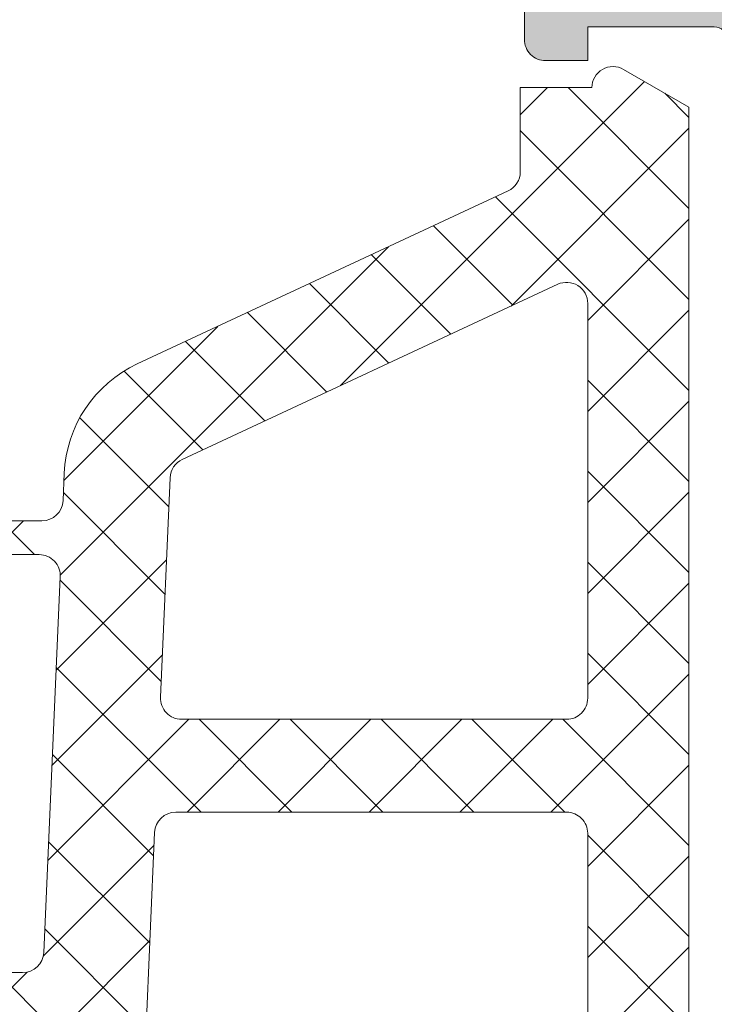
# Model space of a CAD drawing. Header units: millimetres. Extents: x 213386 to 506888, y 183055 to 450952.
# Tile 810 of 1056: x 398124 to 398141, y 319036 to 319060. Entities that reach past the tile are written whole.
import ezdxf

# ---------------------------------------------------------------- set-up
doc = ezdxf.new("R2010")
doc.units = ezdxf.units.MM
doc.layers.add('FASÁDA DETAILNÍ', color=255, linetype='Continuous', lineweight=0)
doc.layers.add('NOVA', color=255, linetype='Continuous', lineweight=0)
pattern_1 = [(135, (0, 0), (-1.077630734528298, -1.077630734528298), []), (225, (0, 0), (1.077630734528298, -1.077630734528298), [])]

# ---------------------------------------------------------------- blocks, each defined once
blk = doc.blocks.new('A$C69D17D4D')
at = {"layer": 'FASÁDA DETAILNÍ'}
h = blk.add_hatch(color=256, dxfattribs=at)
edge = h.paths.add_edge_path()
edge.add_arc((198.810403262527, 1311.061932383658), 0.120000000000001, 360.0000000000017, 450.00000000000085, ccw=False)
edge.add_line((198.9304032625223, 1311.061932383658), (198.9304032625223, 1308.301934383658))
edge.add_arc((199.2304032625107, 1308.301934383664), 0.3000000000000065, 540, 629.9999999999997)
edge.add_line((199.2304032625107, 1308.001934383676), (200.2103775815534, 1308.001934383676))
edge.add_arc((200.2103775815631, 1308.301934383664), 0.3000000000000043, 269.9999999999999, 360)
edge.add_line((200.5103775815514, 1308.301934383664), (200.5103775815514, 1310.181945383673))
edge.add_arc((200.5892446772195, 1310.449488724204), 0.2789255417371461, 178.8371299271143, 253.5754054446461, ccw=False)
edge.add_line((200.3103765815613, 1310.455149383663), (200.3103765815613, 1310.908743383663))
edge.add_arc((200.5892140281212, 1310.914411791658), 0.2788950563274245, 106.41987641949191, 181.1645893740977, ccw=False)
edge.add_line((200.5103775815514, 1311.181932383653), (201.3105522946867, 1311.181932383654))
edge.add_arc((201.3105522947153, 1312.181932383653), 0.9999999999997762, 269.9999999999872, 359.9999999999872)
edge.add_line((202.3105522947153, 1312.181932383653), (202.3105522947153, 1315.681939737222))
edge.add_arc((201.3105324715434, 1315.681919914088), 1.000019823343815, 360.001135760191, 449.9988642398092)
edge.add_line((201.3105522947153, 1316.681939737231), (200.8105522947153, 1316.681939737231))
edge.add_line((200.8105522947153, 1316.681939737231), (200.8105522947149, 1314.181939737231))
edge.add_arc((199.8105069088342, 1314.181985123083), 1.000045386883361, 270.0026002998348, 359.9973997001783, ccw=False)
edge.add_line((199.8105522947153, 1313.181939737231), (198.5105339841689, 1313.181939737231))
edge.add_arc((198.5105864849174, 1314.181992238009), 1.000052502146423, 180.0030079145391, 269.9969920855, ccw=False)
edge.add_line((197.5105339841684, 1314.181939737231), (197.5105339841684, 1321.181939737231))
edge.add_arc((198.0356557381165, 1321.681939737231), 0.7250881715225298, 136.4038161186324, 223.5961838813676, ccw=False)
edge.add_line((197.5105339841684, 1322.181939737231), (197.5105339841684, 1328.216027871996))
edge.add_arc((198.5105864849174, 1328.215975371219), 1.000052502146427, 450.0030079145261, 539.9969920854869, ccw=False)
edge.add_line((198.5105339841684, 1329.216027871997), (199.8105522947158, 1329.216027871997))
edge.add_arc((199.8105069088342, 1328.215982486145), 1.000045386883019, 360.00260029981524, 449.9973997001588, ccw=False)
edge.add_line((200.8105522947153, 1328.216027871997), (200.8105522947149, 1326.681939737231))
edge.add_line((200.8105522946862, 1326.681939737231), (201.4105583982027, 1326.681939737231))
edge.add_line((201.4105583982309, 1326.681939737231), (202.510533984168, 1327.781945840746))
edge.add_line((202.5105339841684, 1327.781945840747), (202.5105339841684, 1331.181939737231))
edge.add_line((202.5105339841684, 1331.181939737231), (175.5106331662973, 1331.181939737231))
edge.add_line((175.5106331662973, 1331.181939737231), (175.5106331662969, 1327.781945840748))
edge.add_line((175.5106331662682, 1327.781945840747), (176.6106087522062, 1326.68193973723))
edge.add_line((176.6106087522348, 1326.681939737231), (177.21061485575, 1326.681939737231))
edge.add_line((177.2106148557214, 1326.681939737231), (177.2106148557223, 1328.216027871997))
edge.add_arc((178.2106602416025, 1328.215982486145), 1.000045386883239, 450.0026002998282, 539.9973997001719, ccw=False)
edge.add_line((178.2106148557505, 1329.216027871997), (179.5106331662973, 1329.216027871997))
edge.add_arc((179.5105806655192, 1328.215975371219), 1.000052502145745, 360.00300791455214, 449.99699208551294, ccw=False)
edge.add_line((180.5106331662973, 1328.216027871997), (180.5106331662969, 1322.18193973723))
edge.add_arc((179.9855114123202, 1321.681939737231), 0.7250881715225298, 316.40381611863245, 403.59618388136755, ccw=False)
edge.add_line((180.5106331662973, 1321.181939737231), (180.5106331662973, 1314.181939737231))
edge.add_arc((179.5105806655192, 1314.181992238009), 1.000052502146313, 270.00300791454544, 359.99699208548, ccw=False)
edge.add_line((179.5106331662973, 1313.181939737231), (178.21061485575, 1313.181939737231))
edge.add_arc((178.2106602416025, 1314.181985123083), 1.000045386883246, 180.0026002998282, 269.9973997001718, ccw=False)
edge.add_line((177.2106148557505, 1314.181939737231), (177.2106148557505, 1316.681939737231))
edge.add_line((177.2106148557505, 1316.681939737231), (176.7106148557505, 1316.681939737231))
edge.add_arc((176.7106346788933, 1315.681919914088), 1.000019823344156, 450.0011357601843, 539.9988642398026)
edge.add_line((175.7106148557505, 1315.681939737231), (175.7106148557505, 1311.181939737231))
edge.add_arc((176.2106045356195, 1311.181929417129), 0.4999896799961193, 539.9988173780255, 630.0011826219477)
edge.add_line((176.2106148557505, 1310.681939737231), (177.2106148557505, 1310.681939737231))
edge.add_line((177.2106148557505, 1310.681939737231), (177.2106148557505, 1311.481942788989))
edge.add_line((177.2106148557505, 1311.481942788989), (180.2106301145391, 1311.481942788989))
edge.add_arc((180.2106328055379, 1311.181935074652), 0.3000077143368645, 359.99948607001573, 450.0005139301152, ccw=False)
edge.add_arc((180.4318040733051, 1310.914411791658), 0.2788950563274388, 358.83541062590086, 433.58012358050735, ccw=False)
edge.add_line((180.7106415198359, 1310.908743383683), (180.7106415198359, 1310.455149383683))
edge.add_arc((180.4317734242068, 1310.449488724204), 0.2789255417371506, 286.4245945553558, 361.1628700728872, ccw=False)
edge.add_line((180.5106405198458, 1310.181945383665), (180.5106405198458, 1308.301934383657))
edge.add_arc((180.8106405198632, 1308.301934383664), 0.3000000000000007, 539.9999999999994, 629.9999999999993)
edge.add_line((180.8106405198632, 1308.001934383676), (181.790614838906, 1308.001934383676))
edge.add_arc((181.7906148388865, 1308.301934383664), 0.3000000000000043, 270, 360)
edge.add_line((182.090614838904, 1308.301934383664), (182.090614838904, 1311.061932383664))
edge.add_arc((182.2106148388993, 1311.061932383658), 0.1200000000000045, 450, 539.9999999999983, ccw=False)
edge.add_line((182.2106148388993, 1311.181932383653), (186.5106405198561, 1311.181932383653))
edge.add_arc((186.5106405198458, 1310.681932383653), 0.4999999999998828, 360.000000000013, 450.0000000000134, ccw=False)
edge.add_line((187.0106405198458, 1310.681932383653), (187.0106405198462, 1309.981932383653))
edge.add_line((187.0106405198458, 1309.981932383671), (185.6291450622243, 1307.589112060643))
edge.add_arc((185.748760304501, 1307.520052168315), 0.1381197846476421, 509.9999999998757, 637.702437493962)
edge.add_arc((185.3011419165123, 1312.361403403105), 4.999999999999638, 275.3492280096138, 341.2905992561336)
edge.add_arc((190.5105090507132, 1310.597177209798), 0.5000000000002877, 378.7094007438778, 521.2905992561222, ccw=False)
edge.add_arc((195.719876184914, 1312.361403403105), 4.999999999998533, 198.7094007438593, 264.6507719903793)
edge.add_arc((195.2722577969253, 1307.520052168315), 0.1381197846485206, 262.2975625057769, 389.9999999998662)
edge.add_line((195.3918730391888, 1307.589112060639), (194.0103775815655, 1309.981932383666))
edge.add_line((194.0103775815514, 1309.981932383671), (194.0103775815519, 1310.681932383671))
edge.add_arc((194.5103775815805, 1310.681932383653), 0.5000000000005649, 449.9999999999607, 539.9999999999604, ccw=False)
edge.add_line((194.5103775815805, 1311.181932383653), (198.8104032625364, 1311.181932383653))
edge = h.paths.add_edge_path(flags=16)
edge.add_arc((183.5106255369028, 1329.081933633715), 0.5, 450, 540, ccw=False)
edge.add_line((183.5106255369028, 1329.581933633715), (195.5105339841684, 1329.581933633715))
edge.add_arc((195.5105339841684, 1329.081933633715), 0.5, 360, 450, ccw=False)
edge.add_line((196.0105339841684, 1329.081933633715), (196.0105339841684, 1313.381951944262))
edge.add_arc((195.5105339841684, 1313.381951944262), 0.5, 270, 360, ccw=False)
edge.add_line((195.5105339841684, 1312.881951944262), (183.5106255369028, 1312.881951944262))
edge.add_arc((183.5106255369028, 1313.381951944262), 0.5, 180, 270, ccw=False)
edge.add_line((183.0106255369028, 1313.381951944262), (183.0106255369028, 1314.881951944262))
edge.add_line((183.0106255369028, 1314.881951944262), (182.5106255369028, 1314.881951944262))
edge.add_arc((182.5106255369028, 1315.381951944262), 0.5000000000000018, 180.0000000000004, 270, ccw=False)
edge.add_line((182.0106255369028, 1315.381951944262), (182.0106255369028, 1327.081933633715))
edge.add_arc((182.5106255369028, 1327.081933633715), 0.5, 450, 539.9999999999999, ccw=False)
edge.add_line((182.5106255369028, 1327.581933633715), (183.0106255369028, 1327.581933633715))
edge.add_line((183.0106255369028, 1327.581933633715), (183.0106255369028, 1329.081933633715))
h = blk.add_hatch(dxfattribs=at)
h.set_pattern_fill('LINIE', color=256, scale=1.2, angle=90, style=0)
h.set_pattern_definition([(90, (199.7934961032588, 1268.05732668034), (-1.2, 7.347638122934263e-17), [])])
edge = h.paths.add_edge_path()
edge.add_arc((181.8197236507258, 1271.592023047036), 0.3000000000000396, 359.9979247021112, 449.9979247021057)
edge.add_line((181.819734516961, 1271.89202304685), (181.0094031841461, 1271.892051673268))
edge.add_arc((181.0094186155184, 1272.392048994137), 0.4999973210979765, 179.9976177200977, 269.99823168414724, ccw=False)
edge.add_line((180.5094212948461, 1272.392069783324), (180.5081007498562, 1273.233142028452))
edge.add_arc((180.3081007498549, 1273.233142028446), 0.2000000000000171, 359.9999999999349, 449.9999999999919)
edge.add_line((180.3081007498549, 1273.433142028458), (176.2081007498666, 1273.433142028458))
edge.add_arc((176.2081007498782, 1273.933142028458), 0.5, 180, 270, ccw=False)
edge.add_line((175.7081007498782, 1273.933142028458), (175.7081007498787, 1274.763891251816))
edge.add_arc((176.7081007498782, 1274.763891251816), 0.99999999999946, 105.00000000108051, 180, ccw=False)
edge.add_line((176.4492817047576, 1275.7298170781), (177.2081007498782, 1275.933142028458))
edge.add_line((177.2081007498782, 1275.933142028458), (177.2081007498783, 1274.933142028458))
edge.add_line((177.2081007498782, 1274.933142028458), (179.5081007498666, 1274.933142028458))
edge.add_arc((179.5063915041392, 1275.937268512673), 1.004127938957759, 270.0975300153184, 359.7659122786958)
edge.add_line((180.5105110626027, 1275.933166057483), (180.5105110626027, 1278.933044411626))
edge.add_arc((179.5063917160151, 1278.929016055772), 1.004127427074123, 0.2298596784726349, 89.90248202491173)
edge.add_line((179.5081007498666, 1279.933142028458), (177.2081007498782, 1279.933142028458))
edge.add_line((177.2081007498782, 1279.933142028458), (177.2081007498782, 1278.933142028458))
edge.add_line((177.2081007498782, 1278.933142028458), (176.4492817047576, 1279.136466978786))
edge.add_arc((176.7081007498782, 1280.102392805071), 0.999999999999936, 179.999999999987, 254.9999999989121, ccw=False)
edge.add_line((175.7081007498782, 1280.102392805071), (175.7081007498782, 1280.933142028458))
edge.add_arc((176.2081007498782, 1280.933142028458), 0.4999999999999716, 90.00000000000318, 180, ccw=False)
edge.add_line((176.2081007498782, 1281.433142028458), (180.3081007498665, 1281.433142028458))
edge.add_arc((180.3063721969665, 1281.637315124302), 0.2041804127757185, 270.4850610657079, 358.8441310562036)
edge.add_line((180.5105110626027, 1281.633196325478), (180.5105339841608, 1307.47456313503))
edge.add_arc((181.0105313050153, 1307.474547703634), 0.4999973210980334, 89.99761772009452, 179.9982316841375, ccw=False)
edge.add_line((181.0105520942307, 1307.974545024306), (181.8208834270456, 1307.974516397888))
edge.add_arc((181.8208942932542, 1308.27451639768), 0.300000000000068, 269.997924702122, 359.9979247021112)
edge.add_line((182.120894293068, 1308.274505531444), (182.1206492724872, 1310.67450392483))
edge.add_arc((182.620645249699, 1310.674488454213), 0.4999959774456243, 89.99762222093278, 179.9982271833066, ccw=False)
edge.add_line((182.620665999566, 1311.17448443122), (186.0972074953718, 1311.174357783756))
edge.add_arc((185.9548609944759, 1310.184544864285), 0.9999960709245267, -32.72909139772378, 81.81631665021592, ccw=False)
edge.add_line((186.7960940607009, 1309.643879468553), (185.4775416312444, 1307.360270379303))
edge.add_arc((185.9105452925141, 1307.110254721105), 0.499999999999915, 149.9979281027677, 179.9978647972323)
edge.add_line((185.4105452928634, 1307.11027335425), (185.4094589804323, 1272.756004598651))
edge.add_arc((185.9094589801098, 1272.755987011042), 0.5000000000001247, 179.9979846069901, 209.9979213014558)
edge.add_line((185.4764372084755, 1272.506002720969), (186.7948242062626, 1270.222298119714))
edge.add_arc((185.9535519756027, 1269.681693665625), 0.9999960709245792, -81.8204672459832, 32.72494080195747, ccw=False)
edge.add_line((186.0958267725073, 1268.691870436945), (182.6192852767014, 1268.69199708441))
edge.add_arc((182.6193007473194, 1269.191993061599), 0.4999959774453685, 179.9976222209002, 269.99822718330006, ccw=False)
edge.add_line((182.1193047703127, 1269.192013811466), (182.1197236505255, 1271.592012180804))
edge = h.paths.add_edge_path(flags=16)
edge.add_line((182.309999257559, 1295.783135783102), (183.6099933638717, 1295.783135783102))
edge.add_arc((183.6099970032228, 1296.283132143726), 0.4999963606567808, 269.9995829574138, 360.0004170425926)
edge.add_line((184.1099933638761, 1296.283135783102), (184.1099933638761, 1305.133129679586))
edge.add_arc((183.6099970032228, 1305.133133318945), 0.4999963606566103, 359.9995829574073, 450.0004170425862)
edge.add_line((183.6099933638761, 1305.633129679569), (182.3099992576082, 1305.633129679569))
edge.add_arc((182.3099826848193, 1305.133129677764), 0.5000000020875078, 89.99810089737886, 179.9999997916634)
edge.add_line((181.8099826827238, 1305.133129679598), (181.8099826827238, 1296.283135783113))
edge.add_arc((182.3099826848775, 1296.283135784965), 0.5000000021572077, 180.0000002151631, 270.0018990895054)
edge = h.paths.add_edge_path(flags=16)
edge.add_arc((182.3099826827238, 1285.583129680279), 0.5, 179.9999999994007, 270)
edge.add_line((182.3099826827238, 1285.083129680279), (183.6099933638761, 1285.083129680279))
edge.add_arc((183.6099933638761, 1285.583129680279), 0.5, 270, 360.0000000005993)
edge.add_line((184.1099933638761, 1285.583129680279), (184.1099933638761, 1294.283135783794))
edge.add_arc((183.6099933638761, 1294.2831357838), 0.5, 5.9926739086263e-10, 89.99999999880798)
edge.add_line((183.6099933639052, 1294.7831357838), (182.3099826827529, 1294.7831357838))
edge.add_arc((182.3099826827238, 1294.2831357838), 0.5, 89.99999999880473, 179.9999999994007)
edge.add_line((181.8099826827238, 1294.2831357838), (181.8099826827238, 1285.583129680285))
edge = h.paths.add_edge_path(flags=16)
edge.add_arc((183.6099970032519, 1283.583133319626), 0.4999963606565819, 359.9995829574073, 450.0004170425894)
edge.add_line((183.6099933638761, 1284.083129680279), (182.3099992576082, 1284.083129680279))
edge.add_arc((182.3099826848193, 1283.583129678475), 0.5000000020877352, 89.9981008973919, 179.9999997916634)
edge.add_line((181.8099826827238, 1283.583129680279), (181.8099826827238, 1274.733120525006))
edge.add_arc((182.3099674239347, 1274.733120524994), 0.4999847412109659, 179.9999999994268, 269.9999999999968)
edge.add_line((182.3099674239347, 1274.233135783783), (183.6099781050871, 1274.233135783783))
edge.add_arc((183.6099781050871, 1274.733151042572), 0.5000152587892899, 270, 360.0000000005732)
edge.add_line((184.1099933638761, 1274.733151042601), (184.1099933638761, 1283.583129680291))
h = blk.add_hatch(dxfattribs=at)
h.set_pattern_fill('ANSI37', color=256, scale=0.48, angle=90, style=0)
h.set_pattern_definition(pattern_1)
edge = h.paths.add_edge_path(flags=16)
edge.add_line((176.1748279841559, 1277.780662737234), (177.5676819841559, 1277.880406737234))
edge.add_arc((177.6105394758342, 1277.281939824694), 0.5999995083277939, -8.352144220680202e-06, 94.09608051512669, ccw=False)
edge.add_arc((177.6105394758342, 1277.28193964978), 0.5999995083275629, -94.09608051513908, 8.352144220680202e-06, ccw=False)
edge.add_line((177.567681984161, 1276.683472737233), (176.174827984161, 1276.783216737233))
edge.add_arc((176.2105424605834, 1277.281939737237), 0.5000001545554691, 94.09606440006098, 265.9039355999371, ccw=False)
edge = h.paths.add_edge_path(flags=16)
edge.add_arc((173.010534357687, 1275.681943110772), 0.49999962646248, -4.28042947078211e-05, 90.00004280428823, ccw=False)
edge.add_line((173.5105339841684, 1275.681942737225), (173.5105339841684, 1272.088257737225))
edge.add_arc((173.0105336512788, 1272.088257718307), 0.5000003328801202, -113.2180266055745, 2.167105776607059e-06, ccw=False)
edge.add_line((172.8134179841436, 1271.62875173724), (166.4823159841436, 1274.34462973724))
edge.add_arc((166.6794319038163, 1274.804135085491), 0.4999998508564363, 177.4998893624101, 246.7819182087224, ccw=False)
edge.add_line((166.1799079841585, 1274.825945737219), (166.2182339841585, 1275.703752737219))
edge.add_arc((166.7177575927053, 1275.68194324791), 0.4999994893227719, 89.99995514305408, 177.5000208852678, ccw=False)
edge.add_line((166.7177579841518, 1276.181942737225), (173.0105339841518, 1276.181942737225))
edge = h.paths.add_edge_path(flags=16)
edge.add_line((167.6023719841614, 1301.235861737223), (176.4992249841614, 1305.384531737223))
edge.add_arc((176.7105341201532, 1304.931377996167), 0.4999998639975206, -2.96720033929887e-05, 115.00000791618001, ccw=False)
edge.add_line((177.210533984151, 1304.93137773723), (177.210533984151, 1295.58194273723))
edge.add_arc((176.7105343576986, 1295.5819423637), 0.4999996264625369, -90.00004280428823, 4.28042947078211e-05, ccw=False)
edge.add_line((176.710533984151, 1295.081942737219), (167.586610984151, 1295.081942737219))
edge.add_arc((167.5866111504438, 1295.581942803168), 0.5000000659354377, 177.4999727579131, 269.99998094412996, ccw=False)
edge.add_line((167.0870869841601, 1295.603752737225), (167.3141569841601, 1300.804516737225))
edge.add_arc((167.8136823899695, 1300.782707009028), 0.500001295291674, 115.00009198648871, 177.5000025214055, ccw=False)
edge = h.paths.add_edge_path(flags=16)
edge.add_arc((176.7105343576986, 1292.381943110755), 0.49999962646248, -4.28042947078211e-05, 90.00004280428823, ccw=False)
edge.add_line((177.210533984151, 1292.381942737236), (177.210533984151, 1285.181942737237))
edge.add_arc((176.7105343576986, 1285.181942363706), 0.4999996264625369, -90.00004280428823, 4.28042947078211e-05, ccw=False)
edge.add_line((176.710533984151, 1284.681942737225), (175.510533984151, 1284.681942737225))
edge.add_arc((175.5105324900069, 1282.681944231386), 1.999998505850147, 89.99995719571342, 180.0000428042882)
edge.add_line((173.5105339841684, 1282.681942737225), (173.5105339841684, 1278.881942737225))
edge.add_arc((173.010534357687, 1278.881942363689), 0.4999996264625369, -90.00004280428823, 4.28042947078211e-05, ccw=False)
edge.add_line((173.0105339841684, 1278.381942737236), (166.8574729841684, 1278.381942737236))
edge.add_arc((166.8574731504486, 1278.881942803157), 0.500000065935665, 177.4999727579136, 269.99998094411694, ccw=False)
edge.add_line((166.357948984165, 1278.903752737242), (166.598083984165, 1284.403752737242))
edge.add_arc((167.0976075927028, 1284.381943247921), 0.4999994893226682, 89.99995514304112, 177.5000208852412, ccw=False)
edge.add_line((167.0976079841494, 1284.881942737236), (172.4105339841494, 1284.881942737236))
edge.add_arc((172.4105339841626, 1285.981942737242), 1.099999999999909, 270, 450)
edge.add_line((172.4105339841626, 1287.081942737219), (167.2373229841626, 1287.081942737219))
edge.add_arc((167.2373231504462, 1287.581942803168), 0.5000000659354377, 177.4999727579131, 269.99998094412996, ccw=False)
edge.add_line((166.7377989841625, 1287.603752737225), (166.9473719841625, 1292.403752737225))
edge.add_arc((167.4468955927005, 1292.381943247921), 0.4999994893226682, 89.99995514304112, 177.5000208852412, ccw=False)
edge.add_line((167.446895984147, 1292.881942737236), (176.710533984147, 1292.881942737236))
edge = h.paths.add_edge_path()
edge.add_line((175.324076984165, 1307.594995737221), (166.536210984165, 1303.497146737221))
edge.add_ellipse((167.8040684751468, 1300.778221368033), major_axis=(-3.000002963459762, 0), ratio=1, start_angle=295.0000306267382, end_angle=357.4999411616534)
edge.add_line((164.8069209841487, 1300.909082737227), (164.7785869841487, 1300.260132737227))
edge.add_ellipse((164.2790633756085, 1300.281942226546), major_axis=(-0.4999994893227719, 0), ratio=1, start_angle=89.99995514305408, end_angle=177.5000208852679, ccw=False)
edge.add_line((164.279062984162, 1299.781942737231), (163.310533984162, 1299.781942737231))
edge.add_ellipse((163.3105339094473, 1299.681942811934), major_axis=(-0.09999992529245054, 0), ratio=1, start_angle=-90.0000428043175, end_angle=4.280426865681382e-05)
edge.add_line((163.210533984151, 1299.681942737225), (163.210533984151, 1299.081942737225))
edge.add_ellipse((163.3105339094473, 1299.081942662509), major_axis=(-0.09999992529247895, 0), ratio=1, start_angle=-4.280426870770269e-05, end_angle=90.0000428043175)
edge.add_line((163.3105339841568, 1298.981942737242), (164.2135719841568, 1298.981942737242))
edge.add_ellipse((164.213571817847, 1298.481942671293), major_axis=(-0.5000000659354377, 0), ratio=1, start_angle=177.4999727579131, end_angle=269.99998094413, ccw=False)
edge.add_line((164.7130959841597, 1298.460132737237), (164.3192579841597, 1289.559838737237))
edge.add_ellipse((163.8197467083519, 1289.58194284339), major_axis=(-0.5000001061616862, 0), ratio=1, start_angle=89.99991701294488, end_angle=177.4662307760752, ccw=False)
edge.add_line((163.8197459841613, 1289.081942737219), (163.2105339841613, 1289.081942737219))
edge.add_ellipse((163.2105339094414, 1288.981942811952), major_axis=(-0.09999992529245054, 0), ratio=1, start_angle=-90.0000428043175, end_angle=4.280426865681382e-05)
edge.add_line((163.1105339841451, 1288.981942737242), (163.1105339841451, 1288.381942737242))
edge.add_ellipse((163.2105339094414, 1288.381942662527), major_axis=(-0.09999992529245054, 0), ratio=1, start_angle=-4.280426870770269e-05, end_angle=90.0000428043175)
edge.add_line((163.210533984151, 1288.281942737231), (163.740095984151, 1288.281942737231))
edge.add_ellipse((163.7400962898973, 1287.781942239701), major_axis=(-0.500000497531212, 0), ratio=1, start_angle=177.46630200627, end_angle=270.00003503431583, ccw=False)
edge.add_line((164.2396079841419, 1287.759838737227), (163.7289519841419, 1276.219613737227))
edge.add_ellipse((163.2294273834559, 1276.241423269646), major_axis=(-0.5000004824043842, 0), ratio=1, start_angle=86.78294269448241, end_angle=177.5000209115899, ccw=False)
edge.add_line((163.2013679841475, 1275.742210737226), (158.0676249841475, 1276.030773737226))
edge.add_ellipse((158.1831804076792, 1276.44119173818), major_axis=(-0.4263754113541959, 0), ratio=1, start_angle=-69.24102762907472, end_angle=74.27514552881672, ccw=False)
edge.add_line((158.0320569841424, 1276.839886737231), (158.2646599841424, 1276.838646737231))
edge.add_line((158.2646599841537, 1276.838646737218), (160.1472389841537, 1276.540508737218))
edge.add_line((160.147238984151, 1276.540508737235), (162.996523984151, 1276.940934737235))
edge.add_ellipse((162.9547733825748, 1277.238015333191), major_axis=(-0.2999999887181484, 0), ratio=1, start_angle=97.99974404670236, end_angle=214.5977463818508)
edge.add_ellipse((160.7322022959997, 1275.704901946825), major_axis=(-3.000047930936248, 0), ratio=1, start_angle=214.5976412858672, end_angle=288.0084245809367)
edge.add_line((159.8047169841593, 1278.557980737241), (157.5498259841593, 1277.924404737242))
edge.add_ellipse((157.7107555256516, 1277.149192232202), major_axis=(-0.7917403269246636, 0), ratio=1, start_angle=281.7276897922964, end_angle=353.2016537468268)
edge.add_line((156.9245819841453, 1277.242914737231), (156.9233609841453, 1276.184704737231))
edge.add_ellipse((158.1024472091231, 1276.313828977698), major_axis=(-1.186135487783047, 0), ratio=1, start_angle=6.249678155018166, end_angle=71.34442355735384)
edge.add_line((157.723027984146, 1275.190014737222), (160.964367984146, 1274.095681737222))
edge.add_line((160.9643679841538, 1274.095681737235), (169.0141629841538, 1271.205903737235))
edge.add_line((169.0141629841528, 1271.205903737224), (178.9120399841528, 1266.873094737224))
edge.add_ellipse((179.1103100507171, 1267.332103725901), major_axis=(-0.5000002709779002, 0), ratio=1, start_angle=66.63795051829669, end_angle=179.9334236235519)
edge.add_line((179.6103099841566, 1267.331522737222), (179.6109449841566, 1267.878223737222))
edge.add_ellipse((179.1109448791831, 1267.878804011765), major_axis=(-0.5000004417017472, 0), ratio=1, start_angle=179.9335054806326, end_angle=246.0791754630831)
edge.add_line((179.3136819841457, 1268.335857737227), (176.1096789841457, 1269.737613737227))
edge.add_ellipse((176.5105333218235, 1270.653754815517), major_axis=(-0.9999993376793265, 0), ratio=1, start_angle=-5.281035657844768e-05, end_angle=66.36838527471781, ccw=False)
edge.add_line((175.5105339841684, 1270.653755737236), (175.5105339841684, 1275.881697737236))
edge.add_line((175.5105339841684, 1275.881697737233), (177.3100129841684, 1275.881706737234))
edge.add_line((177.3100129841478, 1275.881706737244), (177.4479549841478, 1275.366905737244))
edge.add_ellipse((177.7251090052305, 1275.48167099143), major_axis=(-0.2999756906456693, 0), ratio=1, start_angle=22.49370026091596, end_angle=112.503566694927)
edge.add_line((177.8399219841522, 1275.204536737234), (179.1100489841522, 1276.053703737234))
edge.add_ellipse((178.6103282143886, 1276.919567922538), major_axis=(-0.9997207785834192, 0), ratio=1, start_angle=119.990760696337, end_angle=180.0076118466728)
edge.add_line((179.6100489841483, 1276.919700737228), (179.6100179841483, 1277.644061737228))
edge.add_ellipse((178.6102801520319, 1277.643853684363), major_axis=(-0.9997378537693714, 0), ratio=1, start_angle=180.0119236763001, end_angle=240.008675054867)
edge.add_line((179.1100179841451, 1278.509727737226), (177.8399219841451, 1279.358894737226))
edge.add_ellipse((177.7251100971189, 1279.081747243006), major_axis=(-0.2999875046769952, 0), ratio=1, start_angle=247.4975938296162, end_angle=337.5013961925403)
edge.add_line((177.447954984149, 1279.196540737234), (177.309982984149, 1278.681724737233))
edge.add_line((177.3099829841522, 1278.681724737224), (175.5105339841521, 1278.681716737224))
edge.add_line((175.5105339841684, 1278.681716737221), (175.5105339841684, 1281.881943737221))
edge.add_ellipse((175.8105337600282, 1281.881943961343), major_axis=(-0.2999997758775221, 0), ratio=1, start_angle=-90.00004280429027, end_angle=4.280426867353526e-05, ccw=False)
edge.add_line((175.8105339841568, 1282.181943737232), (179.1105299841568, 1282.181943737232))
edge.add_ellipse((179.1105303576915, 1282.681943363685), major_axis=(-0.49999962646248, 0), ratio=1, start_angle=89.99995719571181, end_angle=180.0000428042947)
edge.add_line((179.6105299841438, 1282.681943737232), (179.6105299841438, 1309.579565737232))
edge.add_line((179.6105299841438, 1309.579565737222), (178.0601379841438, 1310.474683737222))
edge.add_ellipse((177.8101378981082, 1310.041671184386), major_axis=(-0.4999999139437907, 0), ratio=1, start_angle=239.9999829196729, end_angle=359.9999366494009)
edge.add_line((177.3101379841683, 1310.041671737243), (175.6127669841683, 1310.041671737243))
edge.add_line((175.6127669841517, 1310.041671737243), (175.6127669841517, 1308.048149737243))
edge.add_ellipse((175.1127667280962, 1308.048149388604), major_axis=(-0.500000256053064, 0), ratio=1, start_angle=115.00012858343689, end_angle=180.0000399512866, ccw=False)
h = blk.add_hatch(dxfattribs=at)
h.set_pattern_fill('ANSI37', color=256, scale=0.48, angle=90, style=0)
h.set_pattern_definition(pattern_1)
edge = h.paths.add_edge_path(flags=16)
edge.add_line((176.1748281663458, 1277.780662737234), (177.5676821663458, 1277.880406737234))
edge.add_arc((177.6105396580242, 1277.281939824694), 0.5999995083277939, -8.352144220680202e-06, 94.09608051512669, ccw=False)
edge.add_arc((177.6105396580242, 1277.28193964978), 0.5999995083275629, -94.09608051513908, 8.352144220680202e-06, ccw=False)
edge.add_line((177.567682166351, 1276.683472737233), (176.174828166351, 1276.783216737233))
edge.add_arc((176.2105426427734, 1277.281939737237), 0.5000001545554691, 94.09606440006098, 265.9039355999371, ccw=False)
edge = h.paths.add_edge_path(flags=16)
edge.add_arc((173.010534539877, 1275.681943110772), 0.49999962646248, -4.28042947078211e-05, 90.00004280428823, ccw=False)
edge.add_line((173.5105341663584, 1275.681942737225), (173.5105341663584, 1272.088257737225))
edge.add_arc((173.0105338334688, 1272.088257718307), 0.5000003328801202, -113.2180266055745, 2.167105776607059e-06, ccw=False)
edge.add_line((172.8134181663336, 1271.62875173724), (166.4823161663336, 1274.34462973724))
edge.add_arc((166.6794320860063, 1274.804135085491), 0.4999998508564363, 177.4998893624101, 246.7819182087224, ccw=False)
edge.add_line((166.1799081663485, 1274.825945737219), (166.2182341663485, 1275.703752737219))
edge.add_arc((166.7177577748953, 1275.68194324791), 0.4999994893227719, 89.99995514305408, 177.5000208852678, ccw=False)
edge.add_line((166.7177581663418, 1276.181942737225), (173.0105341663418, 1276.181942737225))
edge = h.paths.add_edge_path(flags=16)
edge.add_line((167.6023721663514, 1301.235861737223), (176.4992251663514, 1305.384531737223))
edge.add_arc((176.7105343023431, 1304.931377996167), 0.4999998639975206, -2.96720033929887e-05, 115.00000791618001, ccw=False)
edge.add_line((177.2105341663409, 1304.93137773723), (177.2105341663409, 1295.58194273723))
edge.add_arc((176.7105345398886, 1295.5819423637), 0.4999996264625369, -90.00004280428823, 4.28042947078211e-05, ccw=False)
edge.add_line((176.7105341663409, 1295.081942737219), (167.586611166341, 1295.081942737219))
edge.add_arc((167.5866113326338, 1295.581942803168), 0.5000000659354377, 177.4999727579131, 269.99998094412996, ccw=False)
edge.add_line((167.0870871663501, 1295.603752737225), (167.3141571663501, 1300.804516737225))
edge.add_arc((167.8136825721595, 1300.782707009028), 0.500001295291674, 115.00009198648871, 177.5000025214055, ccw=False)
edge = h.paths.add_edge_path(flags=16)
edge.add_arc((176.7105345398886, 1292.381943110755), 0.49999962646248, -4.28042947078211e-05, 90.00004280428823, ccw=False)
edge.add_line((177.2105341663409, 1292.381942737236), (177.2105341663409, 1285.181942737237))
edge.add_arc((176.7105345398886, 1285.181942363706), 0.4999996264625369, -90.00004280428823, 4.28042947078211e-05, ccw=False)
edge.add_line((176.7105341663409, 1284.681942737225), (175.510534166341, 1284.681942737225))
edge.add_arc((175.5105326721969, 1282.681944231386), 1.999998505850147, 89.99995719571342, 180.0000428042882)
edge.add_line((173.5105341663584, 1282.681942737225), (173.5105341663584, 1278.881942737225))
edge.add_arc((173.010534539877, 1278.881942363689), 0.4999996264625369, -90.00004280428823, 4.28042947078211e-05, ccw=False)
edge.add_line((173.0105341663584, 1278.381942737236), (166.8574731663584, 1278.381942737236))
edge.add_arc((166.8574733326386, 1278.881942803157), 0.500000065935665, 177.4999727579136, 269.99998094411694, ccw=False)
edge.add_line((166.357949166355, 1278.903752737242), (166.5980841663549, 1284.403752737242))
edge.add_arc((167.0976077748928, 1284.381943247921), 0.4999994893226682, 89.99995514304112, 177.5000208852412, ccw=False)
edge.add_line((167.0976081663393, 1284.881942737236), (172.4105341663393, 1284.881942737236))
edge.add_arc((172.4105341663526, 1285.981942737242), 1.099999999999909, 270, 450)
edge.add_line((172.4105341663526, 1287.081942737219), (167.2373231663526, 1287.081942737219))
edge.add_arc((167.2373233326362, 1287.581942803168), 0.5000000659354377, 177.4999727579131, 269.99998094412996, ccw=False)
edge.add_line((166.7377991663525, 1287.603752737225), (166.9473721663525, 1292.403752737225))
edge.add_arc((167.4468957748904, 1292.381943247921), 0.4999994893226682, 89.99995514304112, 177.5000208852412, ccw=False)
edge.add_line((167.446896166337, 1292.881942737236), (176.7105341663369, 1292.881942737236))
edge = h.paths.add_edge_path()
edge.add_line((175.324077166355, 1307.594995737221), (166.536211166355, 1303.497146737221))
edge.add_ellipse((167.8040686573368, 1300.778221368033), major_axis=(-3.000002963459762, 0), ratio=1, start_angle=295.0000306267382, end_angle=357.4999411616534)
edge.add_line((164.8069211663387, 1300.909082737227), (164.7785871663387, 1300.260132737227))
edge.add_ellipse((164.2790635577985, 1300.281942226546), major_axis=(-0.4999994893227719, 0), ratio=1, start_angle=89.99995514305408, end_angle=177.5000208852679, ccw=False)
edge.add_line((164.279063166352, 1299.781942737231), (163.310534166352, 1299.781942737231))
edge.add_ellipse((163.3105340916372, 1299.681942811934), major_axis=(-0.09999992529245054, 0), ratio=1, start_angle=-90.0000428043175, end_angle=4.280426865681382e-05)
edge.add_line((163.2105341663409, 1299.681942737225), (163.2105341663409, 1299.081942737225))
edge.add_ellipse((163.3105340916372, 1299.081942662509), major_axis=(-0.09999992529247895, 0), ratio=1, start_angle=-4.280426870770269e-05, end_angle=90.0000428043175)
edge.add_line((163.3105341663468, 1298.981942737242), (164.2135721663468, 1298.981942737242))
edge.add_ellipse((164.2135720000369, 1298.481942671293), major_axis=(-0.5000000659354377, 0), ratio=1, start_angle=177.4999727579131, end_angle=269.99998094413, ccw=False)
edge.add_line((164.7130961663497, 1298.460132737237), (164.3192581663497, 1289.559838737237))
edge.add_ellipse((163.8197468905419, 1289.58194284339), major_axis=(-0.5000001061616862, 0), ratio=1, start_angle=89.99991701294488, end_angle=177.4662307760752, ccw=False)
edge.add_line((163.8197461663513, 1289.081942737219), (163.2105341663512, 1289.081942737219))
edge.add_ellipse((163.2105340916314, 1288.981942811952), major_axis=(-0.09999992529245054, 0), ratio=1, start_angle=-90.0000428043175, end_angle=4.280426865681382e-05)
edge.add_line((163.1105341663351, 1288.981942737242), (163.1105341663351, 1288.381942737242))
edge.add_ellipse((163.2105340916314, 1288.381942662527), major_axis=(-0.09999992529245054, 0), ratio=1, start_angle=-4.280426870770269e-05, end_angle=90.0000428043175)
edge.add_line((163.2105341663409, 1288.281942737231), (163.7400961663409, 1288.281942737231))
edge.add_ellipse((163.7400964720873, 1287.781942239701), major_axis=(-0.500000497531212, 0), ratio=1, start_angle=177.46630200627, end_angle=270.00003503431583, ccw=False)
edge.add_line((164.2396081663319, 1287.759838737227), (163.7289521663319, 1276.219613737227))
edge.add_ellipse((163.2294275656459, 1276.241423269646), major_axis=(-0.5000004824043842, 0), ratio=1, start_angle=86.78294269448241, end_angle=177.5000209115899, ccw=False)
edge.add_line((163.2013681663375, 1275.742210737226), (158.0676251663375, 1276.030773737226))
edge.add_ellipse((158.1831805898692, 1276.44119173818), major_axis=(-0.4263754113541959, 0), ratio=1, start_angle=-69.24102762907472, end_angle=74.27514552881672, ccw=False)
edge.add_line((158.0320571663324, 1276.839886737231), (158.2646601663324, 1276.838646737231))
edge.add_line((158.2646601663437, 1276.838646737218), (160.1472391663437, 1276.540508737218))
edge.add_line((160.147239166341, 1276.540508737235), (162.996524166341, 1276.940934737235))
edge.add_ellipse((162.9547735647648, 1277.238015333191), major_axis=(-0.2999999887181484, 0), ratio=1, start_angle=97.99974404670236, end_angle=214.5977463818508)
edge.add_ellipse((160.7322024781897, 1275.704901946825), major_axis=(-3.000047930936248, 0), ratio=1, start_angle=214.5976412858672, end_angle=288.0084245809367)
edge.add_line((159.8047171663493, 1278.557980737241), (157.5498261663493, 1277.924404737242))
edge.add_ellipse((157.7107557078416, 1277.149192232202), major_axis=(-0.7917403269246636, 0), ratio=1, start_angle=281.7276897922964, end_angle=353.2016537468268)
edge.add_line((156.9245821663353, 1277.242914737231), (156.9233611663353, 1276.184704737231))
edge.add_ellipse((158.102447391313, 1276.313828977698), major_axis=(-1.186135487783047, 0), ratio=1, start_angle=6.249678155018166, end_angle=71.34442355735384)
edge.add_line((157.723028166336, 1275.190014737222), (160.964368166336, 1274.095681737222))
edge.add_line((160.9643681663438, 1274.095681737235), (169.0141631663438, 1271.205903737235))
edge.add_line((169.0141631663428, 1271.205903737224), (178.9120401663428, 1266.873094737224))
edge.add_ellipse((179.1103102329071, 1267.332103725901), major_axis=(-0.5000002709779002, 0), ratio=1, start_angle=66.63795051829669, end_angle=179.9334236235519)
edge.add_line((179.6103101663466, 1267.331522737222), (179.6109451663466, 1267.878223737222))
edge.add_ellipse((179.1109450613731, 1267.878804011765), major_axis=(-0.5000004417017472, 0), ratio=1, start_angle=179.9335054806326, end_angle=246.0791754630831)
edge.add_line((179.3136821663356, 1268.335857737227), (176.1096791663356, 1269.737613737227))
edge.add_ellipse((176.5105335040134, 1270.653754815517), major_axis=(-0.9999993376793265, 0), ratio=1, start_angle=-5.281035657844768e-05, end_angle=66.36838527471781, ccw=False)
edge.add_line((175.5105341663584, 1270.653755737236), (175.5105341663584, 1275.881697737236))
edge.add_line((175.5105341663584, 1275.881697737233), (177.3100131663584, 1275.881706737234))
edge.add_line((177.3100131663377, 1275.881706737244), (177.4479551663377, 1275.366905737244))
edge.add_ellipse((177.7251091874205, 1275.48167099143), major_axis=(-0.2999756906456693, 0), ratio=1, start_angle=22.49370026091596, end_angle=112.503566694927)
edge.add_line((177.8399221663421, 1275.204536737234), (179.1100491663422, 1276.053703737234))
edge.add_ellipse((178.6103283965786, 1276.919567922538), major_axis=(-0.9997207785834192, 0), ratio=1, start_angle=119.990760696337, end_angle=180.0076118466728)
edge.add_line((179.6100491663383, 1276.919700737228), (179.6100181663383, 1277.644061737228))
edge.add_ellipse((178.6102803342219, 1277.643853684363), major_axis=(-0.9997378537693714, 0), ratio=1, start_angle=180.0119236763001, end_angle=240.008675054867)
edge.add_line((179.1100181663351, 1278.509727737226), (177.8399221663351, 1279.358894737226))
edge.add_ellipse((177.7251102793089, 1279.081747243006), major_axis=(-0.2999875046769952, 0), ratio=1, start_angle=247.4975938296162, end_angle=337.5013961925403)
edge.add_line((177.4479551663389, 1279.196540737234), (177.309983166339, 1278.681724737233))
edge.add_line((177.3099831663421, 1278.681724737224), (175.5105341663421, 1278.681716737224))
edge.add_line((175.5105341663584, 1278.681716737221), (175.5105341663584, 1281.881943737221))
edge.add_ellipse((175.8105339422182, 1281.881943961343), major_axis=(-0.2999997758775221, 0), ratio=1, start_angle=-90.00004280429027, end_angle=4.280426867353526e-05, ccw=False)
edge.add_line((175.8105341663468, 1282.181943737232), (179.1105301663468, 1282.181943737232))
edge.add_ellipse((179.1105305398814, 1282.681943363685), major_axis=(-0.49999962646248, 0), ratio=1, start_angle=89.99995719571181, end_angle=180.0000428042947)
edge.add_line((179.6105301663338, 1282.681943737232), (179.6105301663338, 1309.579565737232))
edge.add_line((179.6105301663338, 1309.579565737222), (178.0601381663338, 1310.474683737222))
edge.add_ellipse((177.8101380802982, 1310.041671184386), major_axis=(-0.4999999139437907, 0), ratio=1, start_angle=239.9999829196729, end_angle=359.9999366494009)
edge.add_line((177.3101381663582, 1310.041671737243), (175.6127671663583, 1310.041671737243))
edge.add_line((175.6127671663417, 1310.041671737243), (175.6127671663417, 1308.048149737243))
edge.add_ellipse((175.1127669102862, 1308.048149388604), major_axis=(-0.500000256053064, 0), ratio=1, start_angle=115.00012858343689, end_angle=180.0000399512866, ccw=False)
for p, q in [((175.7106148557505, 1315.681939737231), (175.7106148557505, 1311.181939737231)), ((177.2106148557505, 1310.681939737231), (177.2106148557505, 1311.481942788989)), ((177.2106148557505, 1311.481942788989), (180.2106301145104, 1311.481942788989)), ((176.2106148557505, 1310.681939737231), (177.2106148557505, 1310.681939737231))]:
    blk.add_line(p, q, dxfattribs=at)
at = {"layer": 'FASÁDA DETAILNÍ', "extrusion": (0, 0, -1)}
for points in [[(-163.3105339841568, 1298.981942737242), (-164.2135719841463, 1298.981942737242), (-164.2135719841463, 1298.981942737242, 0.427052), (-164.7130959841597, 1298.460132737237), (-164.3192579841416, 1289.559838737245), (-164.3192579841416, 1289.559838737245, 0.40132), (-163.8197459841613, 1289.081942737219), (-163.210533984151, 1289.081942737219)], [(-179.6105299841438, 1282.681943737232), (-179.6105299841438, 1309.579565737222), (-178.0601379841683, 1310.474683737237), (-178.0601379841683, 1310.474683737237, -0.57735), (-177.3101379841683, 1310.041671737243), (-175.6127669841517, 1310.041671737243), (-175.6127669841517, 1308.048149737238), (-175.6127669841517, 1308.048149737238, 0.291473), (-175.324076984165, 1307.594995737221), (-175.324076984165, 1307.594995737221), (-166.5362109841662, 1303.497146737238), (-166.5362109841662, 1303.497146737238, -0.279675), (-164.8069209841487, 1300.909082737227), (-164.7785869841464, 1300.260132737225), (-164.7785869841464, 1300.260132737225, 0.401491), (-164.279062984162, 1299.781942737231), (-163.3105339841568, 1299.781942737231)], [(-163.3105341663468, 1298.981942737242), (-164.2135721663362, 1298.981942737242), (-164.2135721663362, 1298.981942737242, 0.427052), (-164.7130961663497, 1298.460132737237), (-164.3192581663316, 1289.559838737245), (-164.3192581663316, 1289.559838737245, 0.40132), (-163.8197461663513, 1289.081942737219), (-163.2105341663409, 1289.081942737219)], [(-179.6105301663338, 1282.681943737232), (-179.6105301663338, 1309.579565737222), (-178.0601381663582, 1310.474683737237), (-178.0601381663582, 1310.474683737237, -0.57735), (-177.3101381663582, 1310.041671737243), (-175.6127671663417, 1310.041671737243), (-175.6127671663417, 1308.048149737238), (-175.6127671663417, 1308.048149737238, 0.291473), (-175.324077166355, 1307.594995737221), (-175.324077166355, 1307.594995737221), (-166.5362111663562, 1303.497146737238), (-166.5362111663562, 1303.497146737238, -0.279675), (-164.8069211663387, 1300.909082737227), (-164.7785871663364, 1300.260132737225), (-164.7785871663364, 1300.260132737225, 0.401491), (-164.279063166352, 1299.781942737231), (-163.3105341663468, 1299.781942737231)]]:
    blk.add_lwpolyline(points, format="xyb", dxfattribs=at)
at = {"layer": 'FASÁDA DETAILNÍ'}
for points in [[(167.6023719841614, 1301.235861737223), (176.4992249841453, 1305.384531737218), (176.4992249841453, 1305.384531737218, -0.548619), (177.210533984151, 1304.93137773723), (177.210533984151, 1295.581942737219), (177.210533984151, 1295.581942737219, -0.414214), (176.710533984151, 1295.081942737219), (167.5866109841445, 1295.081942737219), (167.5866109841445, 1295.081942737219, -0.427052), (167.0870869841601, 1295.603752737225), (167.3141569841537, 1300.804516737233), (167.3141569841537, 1300.804516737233, -0.279675), (167.6023719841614, 1301.235861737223)], [(167.6023721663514, 1301.235861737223), (176.4992251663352, 1305.384531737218), (176.4992251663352, 1305.384531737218, -0.548619), (177.2105341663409, 1304.93137773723), (177.2105341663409, 1295.581942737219), (177.2105341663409, 1295.581942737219, -0.414214), (176.7105341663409, 1295.081942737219), (167.5866111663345, 1295.081942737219), (167.5866111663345, 1295.081942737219, -0.427052), (167.0870871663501, 1295.603752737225), (167.3141571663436, 1300.804516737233), (167.3141571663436, 1300.804516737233, -0.279675), (167.6023721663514, 1301.235861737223)]]:
    blk.add_lwpolyline(points, format="xyb", close=True, dxfattribs=at)
for points in [[(166.7377989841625, 1287.603752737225), (166.9473719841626, 1292.403752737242), (166.9473719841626, 1292.403752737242, -0.401491), (167.446895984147, 1292.881942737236), (176.710533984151, 1292.881942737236), (176.710533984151, 1292.881942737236, -0.414214), (177.210533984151, 1292.381942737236), (177.210533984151, 1285.181942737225)], [(166.7377991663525, 1287.603752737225), (166.9473721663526, 1292.403752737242), (166.9473721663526, 1292.403752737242, -0.401491), (167.446896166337, 1292.881942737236), (176.7105341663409, 1292.881942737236), (176.7105341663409, 1292.881942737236, -0.414214), (177.2105341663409, 1292.381942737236), (177.2105341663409, 1285.181942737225)]]:
    blk.add_lwpolyline(points, format="xyb", dxfattribs=at)
for centre, radius, start, end in [((180.2106328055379, 1311.181935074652), 0.3000077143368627, 359.9994860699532, 90.00051393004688), ((176.2106045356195, 1311.181929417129), 0.4999896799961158, 179.9988173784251, 270.0011826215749)]:
    blk.add_arc(centre, radius, start, end, dxfattribs=at)

msp = doc.modelspace()

# ---------------------------------------------------------------- block references
at = {"layer": 'NOVA', "ltscale": 300}
msp.add_blockref('A$C69D17D4D', (397960.6382589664, 317748.1544064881), dxfattribs=at)

doc.saveas('drawing.dxf')
